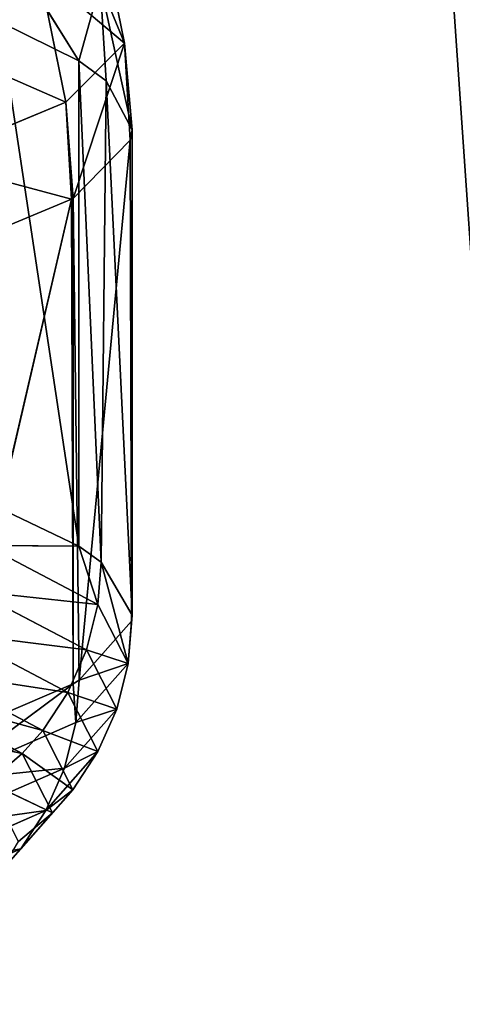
# Model space of a CAD drawing. Extents: x 1 to 183, y 3 to 451.
# Tile 379 of 457: x 119.13 to 120.18, y 342.88 to 345.22. Entities that reach past the tile are written whole.
import ezdxf

# ---------------------------------------------------------------- set-up
doc = ezdxf.new("R2010")
doc.units = 0
doc.header["$LTSCALE"] = 2.54
doc.layers.get('0').update_dxf_attribs({"color": 13, "linetype": 'CONTINUOUS'})

# ---------------------------------------------------------------- blocks, each defined once
blk = doc.blocks.new('DOZOWNIK_DO_MYD_A_FRIEGO_S')
at = {"color": 0}
for p, q in [((117.3913, 385.5593, 122.6394), (121.0618, 332.2193, 119.0462)), ((117.3913, 385.5593, 122.6394), (121.0618, 332.2193, 119.0462)), ((119.3807, 345.1692, 91.1842), (119.317, 345.4803, 91.1831)), ((119.3807, 345.1692, 91.1842), (119.317, 345.4803, 91.1831)), ((119.2724, 345.1273, 87.9409), (119.0695, 345.4508, 86.3612)), ((119.2724, 345.1273, 87.9409), (119.0695, 345.4508, 86.3612)), ((119.1778, 345.3399, 93.5905), (119.2412, 345.0288, 93.5967)), ((119.1778, 345.3399, 93.5905), (119.2412, 345.0288, 93.5967)), ((119.2724, 345.1273, 87.9409), (119.3232, 345.3104, 88.7643)), ((119.2724, 345.1273, 87.9409), (119.3232, 345.3104, 88.7643)), ((119.3807, 345.1692, 91.1842), (119.3232, 345.3104, 88.7643)), ((119.3987, 344.9631, 90.7554), (119.3232, 345.3104, 88.7643)), ((119.3807, 345.1692, 91.1842), (119.3232, 345.3104, 88.7643)), ((119.3987, 344.9631, 90.7554), (119.3232, 345.3104, 88.7643)), ((119.3371, 345.0793, 88.7634), (119.3232, 345.3104, 88.7643)), ((119.3371, 345.0793, 88.7634), (119.3232, 345.3104, 88.7643)), ((119.0832, 345.2197, 86.3592), (119.2724, 343.9728, 87.9409)), ((119.0832, 345.2197, 86.3592), (119.2724, 343.9728, 87.9409)), ((119.0832, 345.2197, 86.3592), (119.2724, 345.1273, 87.9409)), ((119.0832, 345.2197, 86.3592), (119.2724, 345.1273, 87.9409)), ((119.3807, 345.1692, 91.1842), (119.2412, 345.0288, 93.5967)), ((119.3807, 345.1692, 91.1842), (119.2412, 345.0288, 93.5967)), ((119.2587, 344.7999, 93.5602), (119.3807, 345.1692, 91.1842)), ((119.2587, 344.7999, 93.5602), (119.3807, 345.1692, 91.1842)), ((119.3945, 344.9381, 91.1844), (119.3807, 345.1692, 91.1842)), ((119.3945, 344.9381, 91.1844), (119.3807, 345.1692, 91.1842)), ((119.3987, 344.9631, 90.7554), (119.3807, 345.1692, 91.1842)), ((119.3987, 344.9631, 90.7554), (119.3807, 345.1692, 91.1842)), ((119.2724, 345.1273, 87.9409), (119.2724, 343.9728, 87.9409)), ((119.2724, 345.1273, 87.9409), (119.2724, 343.9728, 87.9409)), ((119.2724, 345.1273, 87.9409), (119.3251, 343.9351, 88.5862)), ((119.2724, 345.1273, 87.9409), (119.3251, 343.9351, 88.5862)), ((119.2724, 345.1273, 87.9409), (119.3371, 345.0793, 88.7634)), ((119.2724, 345.1273, 87.9409), (119.3371, 345.0793, 88.7634)), ((119.3371, 345.0793, 88.7634), (119.3251, 343.9351, 88.5862)), ((119.3371, 345.0793, 88.7634), (119.3251, 343.9351, 88.5862)), ((119.3371, 345.0793, 88.7634), (119.3987, 343.8086, 90.7554)), ((119.3371, 345.0793, 88.7634), (119.3987, 343.8086, 90.7554)), ((119.3371, 345.0793, 88.7634), (119.3987, 344.9631, 90.7554)), ((119.3371, 345.0793, 88.7634), (119.3987, 344.9631, 90.7554)), ((118.908, 344.8904, 95.9783), (119.2412, 345.0288, 93.5967)), ((118.908, 344.8904, 95.9783), (119.2412, 345.0288, 93.5967)), ((119.2549, 344.7977, 93.5981), (119.2412, 345.0288, 93.5967)), ((119.2549, 344.7977, 93.5981), (119.2412, 345.0288, 93.5967)), ((119.2587, 344.7999, 93.5602), (119.2412, 345.0288, 93.5967)), ((119.2587, 344.7999, 93.5602), (119.2412, 345.0288, 93.5967)), ((119.3987, 344.9631, 90.7554), (119.3945, 344.9381, 91.1844)), ((119.3987, 344.9631, 90.7554), (119.3945, 344.9381, 91.1844)), ((119.3987, 344.9631, 90.7554), (119.3971, 343.7942, 91.0017)), ((119.3987, 344.9631, 90.7554), (119.3971, 343.7942, 91.0017)), ((119.3987, 344.9631, 90.7554), (119.3987, 343.8086, 90.7554)), ((119.3987, 344.9631, 90.7554), (119.3987, 343.8086, 90.7554)), ((119.3945, 344.9381, 91.1844), (119.2587, 344.7999, 93.5602)), ((119.3945, 344.9381, 91.1844), (119.2587, 344.7999, 93.5602)), ((119.3945, 344.9381, 91.1844), (119.2728, 343.654, 93.4117)), ((119.3945, 344.9381, 91.1844), (119.2728, 343.654, 93.4117)), ((119.3945, 344.9381, 91.1844), (119.3971, 343.7942, 91.0017)), ((119.3945, 344.9381, 91.1844), (119.3971, 343.7942, 91.0017)), ((119.2587, 344.7999, 93.5602), (119.2549, 344.7977, 93.5981)), ((119.2587, 344.7999, 93.5602), (119.2549, 344.7977, 93.5981)), ((119.2587, 344.7999, 93.5602), (119.2728, 343.654, 93.4117)), ((119.2587, 344.7999, 93.5602), (119.2728, 343.654, 93.4117)), ((119.2587, 344.7999, 93.5602), (119.2587, 343.6454, 93.5602)), ((119.2587, 344.7999, 93.5602), (119.2587, 343.6454, 93.5602)), ((119.2549, 344.7977, 93.5981), (118.9217, 344.6593, 95.9807)), ((119.2549, 344.7977, 93.5981), (118.9217, 344.6593, 95.9807)), ((119.2549, 344.7977, 93.5981), (118.9552, 343.5157, 95.7926)), ((119.2549, 344.7977, 93.5981), (118.9552, 343.5157, 95.7926)), ((119.2549, 344.7977, 93.5981), (119.2587, 343.6454, 93.5602)), ((119.2549, 344.7977, 93.5981), (119.2587, 343.6454, 93.5602)), ((119.0577, 344.0751, 86.1891), (119.2724, 343.9728, 87.9409)), ((119.0577, 344.0751, 86.1891), (119.2724, 343.9728, 87.9409)), ((119.2724, 343.9728, 87.9409), (119.0499, 343.9745, 86.1903)), ((119.2724, 343.9728, 87.9409), (119.0499, 343.9745, 86.1903)), ((119.3172, 343.8345, 88.5867), (119.0499, 343.9745, 86.1903)), ((119.3172, 343.8345, 88.5867), (119.0499, 343.9745, 86.1903)), ((119.2724, 343.9728, 87.9409), (119.3251, 343.9351, 88.5862)), ((119.3172, 343.8345, 88.5867), (119.2724, 343.9728, 87.9409)), ((119.3172, 343.8345, 88.5867), (119.2724, 343.9728, 87.9409)), ((119.2724, 343.9728, 87.9409), (119.3251, 343.9351, 88.5862)), ((119.3251, 343.9351, 88.5862), (119.3172, 343.8345, 88.5867)), ((119.3251, 343.9351, 88.5862), (119.3172, 343.8345, 88.5867)), ((119.3251, 343.9351, 88.5862), (119.3987, 343.8086, 90.7554)), ((119.3892, 343.6936, 91.0016), (119.3251, 343.9351, 88.5862)), ((119.3892, 343.6936, 91.0016), (119.3251, 343.9351, 88.5862)), ((119.3251, 343.9351, 88.5862), (119.3987, 343.8086, 90.7554)), ((119.2904, 343.7261, 88.5886), (119.0233, 343.8661, 86.1944)), ((119.2904, 343.7261, 88.5886), (119.0233, 343.8661, 86.1944)), ((119.2904, 343.7261, 88.5886), (119.3172, 343.8345, 88.5867)), ((119.2904, 343.7261, 88.5886), (119.3172, 343.8345, 88.5867)), ((119.3892, 343.6936, 91.0016), (119.3172, 343.8345, 88.5867)), ((119.3892, 343.6936, 91.0016), (119.3172, 343.8345, 88.5867)), ((119.3971, 343.7942, 91.0017), (119.2728, 343.654, 93.4117)), ((119.3971, 343.7942, 91.0017), (119.2728, 343.654, 93.4117)), ((119.3987, 343.8086, 90.7554), (119.3892, 343.6936, 91.0016)), ((119.3987, 343.8086, 90.7554), (119.3892, 343.6936, 91.0016)), ((119.3971, 343.7942, 91.0017), (119.3892, 343.6936, 91.0016)), ((119.3971, 343.7942, 91.0017), (119.3892, 343.6936, 91.0016)), ((119.3987, 343.8086, 90.7554), (119.3971, 343.7942, 91.0017)), ((119.3987, 343.8086, 90.7554), (119.3971, 343.7942, 91.0017)), ((119.2459, 343.6251, 88.5918), (118.9792, 343.7651, 86.2011)), ((119.2459, 343.6251, 88.5918), (118.9792, 343.7651, 86.2011)), ((119.2459, 343.6251, 88.5918), (119.2904, 343.7261, 88.5886)), ((119.2459, 343.6251, 88.5918), (119.2904, 343.7261, 88.5886)), ((119.3623, 343.5852, 91.0013), (119.2904, 343.7261, 88.5886)), ((119.3623, 343.5852, 91.0013), (119.2904, 343.7261, 88.5886)), ((119.2649, 343.5534, 93.411), (119.3892, 343.6936, 91.0016)), ((119.2649, 343.5534, 93.411), (119.3892, 343.6936, 91.0016)), ((119.3623, 343.5852, 91.0013), (119.3892, 343.6936, 91.0016)), ((119.3623, 343.5852, 91.0013), (119.3892, 343.6936, 91.0016)), ((119.2459, 343.6251, 88.5918), (118.9199, 343.6746, 86.2102)), ((119.2459, 343.6251, 88.5918), (118.9199, 343.6746, 86.2102)), ((119.1861, 343.5346, 88.596), (118.9199, 343.6746, 86.2102)), ((119.1861, 343.5346, 88.596), (118.9199, 343.6746, 86.2102)), ((119.2728, 343.654, 93.4117), (119.2587, 343.6454, 93.5602)), ((119.2728, 343.654, 93.4117), (119.2587, 343.6454, 93.5602)), ((119.2728, 343.654, 93.4117), (119.2649, 343.5534, 93.411)), ((119.2728, 343.654, 93.4117), (119.2649, 343.5534, 93.411)), ((118.9474, 343.4151, 95.7913), (119.2587, 343.6454, 93.5602)), ((118.9474, 343.4151, 95.7913), (119.2587, 343.6454, 93.5602)), ((119.2587, 343.6454, 93.5602), (118.9552, 343.5157, 95.7926)), ((119.2587, 343.6454, 93.5602), (118.9552, 343.5157, 95.7926)), ((119.2587, 343.6454, 93.5602), (119.2649, 343.5534, 93.411)), ((119.2587, 343.6454, 93.5602), (119.2649, 343.5534, 93.411)), ((119.1861, 343.5346, 88.596), (118.8719, 343.6199, 86.2175)), ((119.1861, 343.5346, 88.596), (118.8719, 343.6199, 86.2175)), ((119.1376, 343.4799, 88.5994), (118.8719, 343.6199, 86.2175)), ((119.1376, 343.4799, 88.5994), (118.8719, 343.6199, 86.2175)), ((119.1861, 343.5346, 88.596), (119.2459, 343.6251, 88.5918)), ((119.1861, 343.5346, 88.596), (119.2459, 343.6251, 88.5918)), ((119.3177, 343.4843, 91.0008), (119.2459, 343.6251, 88.5918)), ((119.3177, 343.4843, 91.0008), (119.2459, 343.6251, 88.5918)), ((119.2381, 343.445, 93.4085), (119.3623, 343.5852, 91.0013)), ((119.2381, 343.445, 93.4085), (119.3623, 343.5852, 91.0013)), ((119.3177, 343.4843, 91.0008), (119.3623, 343.5852, 91.0013)), ((119.3177, 343.4843, 91.0008), (119.3623, 343.5852, 91.0013)), ((119.1376, 343.4799, 88.5994), (118.7923, 343.5513, 86.2297)), ((119.1376, 343.4799, 88.5994), (118.7923, 343.5513, 86.2297)), ((118.9474, 343.4151, 95.7913), (119.2649, 343.5534, 93.411)), ((118.9474, 343.4151, 95.7913), (119.2649, 343.5534, 93.411)), ((119.2381, 343.445, 93.4085), (119.2649, 343.5534, 93.411)), ((119.2381, 343.445, 93.4085), (119.2649, 343.5534, 93.411)), ((119.1376, 343.4799, 88.5994), (119.1861, 343.5346, 88.596)), ((119.1376, 343.4799, 88.5994), (119.1861, 343.5346, 88.596)), ((119.3177, 343.4843, 91.0008), (119.1861, 343.5346, 88.596)), ((119.3177, 343.4843, 91.0008), (119.1861, 343.5346, 88.596)), ((119.2577, 343.3937, 91.0001), (119.1861, 343.5346, 88.596)), ((119.2577, 343.3937, 91.0001), (119.1861, 343.5346, 88.596)), ((119.0572, 343.4113, 88.6051), (119.1376, 343.4799, 88.5994)), ((119.0572, 343.4113, 88.6051), (119.1376, 343.4799, 88.5994)), ((119.2577, 343.3937, 91.0001), (119.1376, 343.4799, 88.5994)), ((119.2577, 343.3937, 91.0001), (119.1376, 343.4799, 88.5994)), ((119.2091, 343.339, 90.9996), (119.1376, 343.4799, 88.5994)), ((119.2091, 343.339, 90.9996), (119.1376, 343.4799, 88.5994)), ((119.1938, 343.344, 93.4044), (119.3177, 343.4843, 91.0008)), ((119.1938, 343.344, 93.4044), (119.3177, 343.4843, 91.0008)), ((119.2577, 343.3937, 91.0001), (119.3177, 343.4843, 91.0008)), ((119.2577, 343.3937, 91.0001), (119.3177, 343.4843, 91.0008)), ((118.9209, 343.3067, 95.7866), (119.2381, 343.445, 93.4085)), ((118.9209, 343.3067, 95.7866), (119.2381, 343.445, 93.4085)), ((119.1938, 343.344, 93.4044), (119.2381, 343.445, 93.4085)), ((119.1938, 343.344, 93.4044), (119.2381, 343.445, 93.4085)), ((119.2091, 343.339, 90.9996), (119.0572, 343.4113, 88.6051)), ((119.2091, 343.339, 90.9996), (119.0572, 343.4113, 88.6051)), ((119.134, 343.2535, 93.3989), (119.2577, 343.3937, 91.0001)), ((119.134, 343.2535, 93.3989), (119.2577, 343.3937, 91.0001)), ((119.1938, 343.344, 93.4044), (119.2577, 343.3937, 91.0001)), ((119.1938, 343.344, 93.4044), (119.2577, 343.3937, 91.0001)), ((119.2091, 343.339, 90.9996), (119.2577, 343.3937, 91.0001)), ((119.2091, 343.339, 90.9996), (119.2577, 343.3937, 91.0001)), ((118.877, 343.2058, 95.779), (119.1938, 343.344, 93.4044)), ((118.877, 343.2058, 95.779), (119.1938, 343.344, 93.4044)), ((119.0856, 343.1988, 93.3944), (119.2091, 343.339, 90.9996)), ((119.0856, 343.1988, 93.3944), (119.2091, 343.339, 90.9996)), ((119.1286, 343.2705, 90.9987), (119.2091, 343.339, 90.9996)), ((119.1286, 343.2705, 90.9987), (119.2091, 343.339, 90.9996)), ((119.134, 343.2535, 93.3989), (119.1938, 343.344, 93.4044)), ((119.134, 343.2535, 93.3989), (119.1938, 343.344, 93.4044)), ((119.134, 343.2535, 93.3989), (119.2091, 343.339, 90.9996)), ((119.134, 343.2535, 93.3989), (119.2091, 343.339, 90.9996)), ((118.8179, 343.1152, 95.7686), (119.134, 343.2535, 93.3989)), ((118.8179, 343.1152, 95.7686), (119.134, 343.2535, 93.3989)), ((118.877, 343.2058, 95.779), (119.134, 343.2535, 93.3989)), ((118.877, 343.2058, 95.779), (119.134, 343.2535, 93.3989)), ((119.0856, 343.1988, 93.3944), (119.134, 343.2535, 93.3989)), ((119.0856, 343.1988, 93.3944), (119.134, 343.2535, 93.3989))]:
    blk.add_line(p, q, dxfattribs=at)
mesh = blk.add_polyface(dxfattribs=at)
corners = [(121.0618, 332.2193, 119.0462), (117.3913, 385.5593, 122.6394), (117.0008, 332.2193, 122.9736)]
mesh.append_faces([[corners[k] for k in face] for face in [(0, 1, 2)]], dxfattribs={"color": 0})
mesh = blk.add_polyface(dxfattribs=at)
corners = [(121.0618, 332.2193, 62.3098), (117.0008, 332.2193, 58.3824), (120.304, 385.5593, 61.4939)]
mesh.append_faces([[corners[k] for k in face] for face in [(0, 1, 2)]], dxfattribs={"color": 0})
mesh = blk.add_polyface(dxfattribs=at)
corners = [(120.304, 385.5593, 61.4939), (117.0008, 332.2193, 58.3824), (117.3913, 385.5593, 58.7166)]
mesh.append_faces([[corners[k] for k in face] for face in [(0, 1, 2)]], dxfattribs={"color": 0})
mesh = blk.add_polyface(dxfattribs=at)
corners = [(121.0618, 332.2193, 119.0462), (120.304, 385.5593, 119.8621), (117.3913, 385.5593, 122.6394)]
mesh.append_faces([[corners[k] for k in face] for face in [(0, 1, 2)]], dxfattribs={"color": 0})
mesh = blk.add_polyface(dxfattribs=at)
corners = [(119.1778, 345.3399, 93.5905), (118.7316, 345.5021, 95.9462), (118.8454, 345.2015, 95.9669), (119.0628, 345.6405, 93.5791)]
mesh.append_faces([[corners[k] for k in face] for face in [(0, 1, 2), (1, 0, 3)]], dxfattribs={"vtx0": -1, "color": 0})
mesh = blk.add_polyface(dxfattribs=at)
corners = [(119.3232, 345.3104, 88.7643), (119.317, 345.4803, 91.1831), (119.3807, 345.1692, 91.1842), (119.2597, 345.6215, 88.7684)]
mesh.append_faces([[corners[k] for k in face] for face in [(0, 1, 2), (1, 0, 3)]], dxfattribs={"vtx0": -1, "color": 0})
mesh = blk.add_polyface(dxfattribs=at)
corners = [(119.3807, 345.1692, 91.1842), (119.1778, 345.3399, 93.5905), (119.2412, 345.0288, 93.5967), (119.317, 345.4803, 91.1831)]
mesh.append_faces([[corners[k] for k in face] for face in [(0, 1, 2), (1, 0, 3)]], dxfattribs={"vtx0": -1, "color": 0})
mesh = blk.add_polyface(dxfattribs=at)
corners = [(119.0695, 345.4508, 86.3612), (119.3232, 345.3104, 88.7643), (119.2724, 345.1273, 87.9409)]
mesh.append_faces([[corners[k] for k in face] for face in [(0, 1, 2)]], dxfattribs={"color": 0})
mesh = blk.add_polyface(dxfattribs=at)
corners = [(119.0695, 345.4508, 86.3612), (119.2724, 345.1273, 87.9409), (119.0832, 345.2197, 86.3592)]
mesh.append_faces([[corners[k] for k in face] for face in [(0, 1, 2)]], dxfattribs={"color": 0})
mesh = blk.add_polyface(dxfattribs=at)
corners = [(119.2412, 345.0288, 93.5967), (118.8454, 345.2015, 95.9669), (118.908, 344.8904, 95.9783), (119.1778, 345.3399, 93.5905)]
mesh.append_faces([[corners[k] for k in face] for face in [(0, 1, 2), (1, 0, 3)]], dxfattribs={"vtx0": -1, "color": 0})
mesh = blk.add_polyface(dxfattribs=at)
corners = [(119.3232, 345.3104, 88.7643), (119.3371, 345.0793, 88.7634), (119.2724, 345.1273, 87.9409)]
mesh.append_faces([[corners[k] for k in face] for face in [(0, 1, 2)]], dxfattribs={"color": 0})
mesh = blk.add_polyface(dxfattribs=at)
corners = [(119.3232, 345.3104, 88.7643), (119.3807, 345.1692, 91.1842), (119.3987, 344.9631, 90.7554)]
mesh.append_faces([[corners[k] for k in face] for face in [(0, 1, 2)]], dxfattribs={"color": 0})
mesh = blk.add_polyface(dxfattribs=at)
corners = [(119.3232, 345.3104, 88.7643), (119.3987, 344.9631, 90.7554), (119.3371, 345.0793, 88.7634)]
mesh.append_faces([[corners[k] for k in face] for face in [(0, 1, 2)]], dxfattribs={"color": 0})
mesh = blk.add_polyface(dxfattribs=at)
corners = [(119.0832, 345.2197, 86.3592), (119.2724, 343.9728, 87.9409), (119.0577, 344.0751, 86.1891)]
mesh.append_faces([[corners[k] for k in face] for face in [(0, 1, 2)]], dxfattribs={"color": 0})
mesh = blk.add_polyface(dxfattribs=at)
corners = [(119.0832, 345.2197, 86.3592), (119.2724, 345.1273, 87.9409), (119.2724, 343.9728, 87.9409)]
mesh.append_faces([[corners[k] for k in face] for face in [(0, 1, 2)]], dxfattribs={"color": 0})
mesh = blk.add_polyface(dxfattribs=at)
corners = [(119.3807, 345.1692, 91.1842), (119.2412, 345.0288, 93.5967), (119.2587, 344.7999, 93.5602)]
mesh.append_faces([[corners[k] for k in face] for face in [(0, 1, 2)]], dxfattribs={"color": 0})
mesh = blk.add_polyface(dxfattribs=at)
corners = [(119.3807, 345.1692, 91.1842), (119.2587, 344.7999, 93.5602), (119.3945, 344.9381, 91.1844)]
mesh.append_faces([[corners[k] for k in face] for face in [(0, 1, 2)]], dxfattribs={"color": 0})
mesh = blk.add_polyface(dxfattribs=at)
corners = [(119.3807, 345.1692, 91.1842), (119.3945, 344.9381, 91.1844), (119.3987, 344.9631, 90.7554)]
mesh.append_faces([[corners[k] for k in face] for face in [(0, 1, 2)]], dxfattribs={"color": 0})
mesh = blk.add_polyface(dxfattribs=at)
corners = [(119.2724, 345.1273, 87.9409), (119.3251, 343.9351, 88.5862), (119.2724, 343.9728, 87.9409)]
mesh.append_faces([[corners[k] for k in face] for face in [(0, 1, 2)]], dxfattribs={"color": 0})
mesh = blk.add_polyface(dxfattribs=at)
corners = [(119.2724, 345.1273, 87.9409), (119.3371, 345.0793, 88.7634), (119.3251, 343.9351, 88.5862)]
mesh.append_faces([[corners[k] for k in face] for face in [(0, 1, 2)]], dxfattribs={"color": 0})
mesh = blk.add_polyface(dxfattribs=at)
corners = [(119.3371, 345.0793, 88.7634), (119.3987, 343.8086, 90.7554), (119.3251, 343.9351, 88.5862)]
mesh.append_faces([[corners[k] for k in face] for face in [(0, 1, 2)]], dxfattribs={"color": 0})
mesh = blk.add_polyface(dxfattribs=at)
corners = [(119.3371, 345.0793, 88.7634), (119.3987, 344.9631, 90.7554), (119.3987, 343.8086, 90.7554)]
mesh.append_faces([[corners[k] for k in face] for face in [(0, 1, 2)]], dxfattribs={"color": 0})
mesh = blk.add_polyface(dxfattribs=at)
corners = [(119.2549, 344.7977, 93.5981), (118.908, 344.8904, 95.9783), (118.9217, 344.6593, 95.9807), (119.2412, 345.0288, 93.5967)]
mesh.append_faces([[corners[k] for k in face] for face in [(0, 1, 2), (1, 0, 3)]], dxfattribs={"vtx0": -1, "color": 0})
mesh = blk.add_polyface(dxfattribs=at)
corners = [(119.2412, 345.0288, 93.5967), (119.2549, 344.7977, 93.5981), (119.2587, 344.7999, 93.5602)]
mesh.append_faces([[corners[k] for k in face] for face in [(0, 1, 2)]], dxfattribs={"color": 0})
mesh = blk.add_polyface(dxfattribs=at)
corners = [(119.3987, 344.9631, 90.7554), (119.3945, 344.9381, 91.1844), (119.3971, 343.7942, 91.0017)]
mesh.append_faces([[corners[k] for k in face] for face in [(0, 1, 2)]], dxfattribs={"color": 0})
mesh = blk.add_polyface(dxfattribs=at)
corners = [(119.3987, 344.9631, 90.7554), (119.3971, 343.7942, 91.0017), (119.3987, 343.8086, 90.7554)]
mesh.append_faces([[corners[k] for k in face] for face in [(0, 1, 2)]], dxfattribs={"color": 0})
mesh = blk.add_polyface(dxfattribs=at)
corners = [(119.3945, 344.9381, 91.1844), (119.2587, 344.7999, 93.5602), (119.2728, 343.654, 93.4117)]
mesh.append_faces([[corners[k] for k in face] for face in [(0, 1, 2)]], dxfattribs={"color": 0})
mesh = blk.add_polyface(dxfattribs=at)
corners = [(119.3945, 344.9381, 91.1844), (119.2728, 343.654, 93.4117), (119.3971, 343.7942, 91.0017)]
mesh.append_faces([[corners[k] for k in face] for face in [(0, 1, 2)]], dxfattribs={"color": 0})
mesh = blk.add_polyface(dxfattribs=at)
corners = [(119.2587, 344.7999, 93.5602), (119.2549, 344.7977, 93.5981), (119.2587, 343.6454, 93.5602)]
mesh.append_faces([[corners[k] for k in face] for face in [(0, 1, 2)]], dxfattribs={"color": 0})
mesh = blk.add_polyface(dxfattribs=at)
corners = [(119.2587, 344.7999, 93.5602), (119.2587, 343.6454, 93.5602), (119.2728, 343.654, 93.4117)]
mesh.append_faces([[corners[k] for k in face] for face in [(0, 1, 2)]], dxfattribs={"color": 0})
mesh = blk.add_polyface(dxfattribs=at)
corners = [(119.2549, 344.7977, 93.5981), (118.9217, 344.6593, 95.9807), (118.9552, 343.5157, 95.7926)]
mesh.append_faces([[corners[k] for k in face] for face in [(0, 1, 2)]], dxfattribs={"color": 0})
mesh = blk.add_polyface(dxfattribs=at)
corners = [(119.2549, 344.7977, 93.5981), (118.9552, 343.5157, 95.7926), (119.2587, 343.6454, 93.5602)]
mesh.append_faces([[corners[k] for k in face] for face in [(0, 1, 2)]], dxfattribs={"color": 0})
mesh = blk.add_polyface(dxfattribs=at)
corners = [(119.0577, 344.0751, 86.1891), (119.2724, 343.9728, 87.9409), (119.0499, 343.9745, 86.1903)]
mesh.append_faces([[corners[k] for k in face] for face in [(0, 1, 2)]], dxfattribs={"color": 0})
mesh = blk.add_polyface(dxfattribs=at)
corners = [(119.0233, 343.8661, 86.1944), (119.3172, 343.8345, 88.5867), (119.2904, 343.7261, 88.5886), (119.0499, 343.9745, 86.1903)]
mesh.append_faces([[corners[k] for k in face] for face in [(0, 1, 2), (1, 0, 3)]], dxfattribs={"vtx0": -1, "color": 0})
mesh = blk.add_polyface(dxfattribs=at)
corners = [(119.0499, 343.9745, 86.1903), (119.2724, 343.9728, 87.9409), (119.3172, 343.8345, 88.5867)]
mesh.append_faces([[corners[k] for k in face] for face in [(0, 1, 2)]], dxfattribs={"color": 0})
mesh = blk.add_polyface(dxfattribs=at)
corners = [(119.2724, 343.9728, 87.9409), (119.3251, 343.9351, 88.5862), (119.3172, 343.8345, 88.5867)]
mesh.append_faces([[corners[k] for k in face] for face in [(0, 1, 2)]], dxfattribs={"color": 0})
mesh = blk.add_polyface(dxfattribs=at)
corners = [(119.3251, 343.9351, 88.5862), (119.3892, 343.6936, 91.0016), (119.3172, 343.8345, 88.5867)]
mesh.append_faces([[corners[k] for k in face] for face in [(0, 1, 2)]], dxfattribs={"color": 0})
mesh = blk.add_polyface(dxfattribs=at)
corners = [(119.3251, 343.9351, 88.5862), (119.3987, 343.8086, 90.7554), (119.3892, 343.6936, 91.0016)]
mesh.append_faces([[corners[k] for k in face] for face in [(0, 1, 2)]], dxfattribs={"color": 0})
mesh = blk.add_polyface(dxfattribs=at)
corners = [(118.9792, 343.7651, 86.2011), (119.2904, 343.7261, 88.5886), (119.2459, 343.6251, 88.5918), (119.0233, 343.8661, 86.1944)]
mesh.append_faces([[corners[k] for k in face] for face in [(0, 1, 2), (1, 0, 3)]], dxfattribs={"vtx0": -1, "color": 0})
mesh = blk.add_polyface(dxfattribs=at)
corners = [(119.2904, 343.7261, 88.5886), (119.3892, 343.6936, 91.0016), (119.3623, 343.5852, 91.0013), (119.3172, 343.8345, 88.5867)]
mesh.append_faces([[corners[k] for k in face] for face in [(0, 1, 2), (1, 0, 3)]], dxfattribs={"vtx0": -1, "color": 0})
mesh = blk.add_polyface(dxfattribs=at)
corners = [(119.3892, 343.6936, 91.0016), (119.2728, 343.654, 93.4117), (119.2649, 343.5534, 93.411), (119.3971, 343.7942, 91.0017)]
mesh.append_faces([[corners[k] for k in face] for face in [(0, 1, 2), (1, 0, 3)]], dxfattribs={"vtx0": -1, "color": 0})
mesh = blk.add_polyface(dxfattribs=at)
corners = [(119.3987, 343.8086, 90.7554), (119.3971, 343.7942, 91.0017), (119.3892, 343.6936, 91.0016)]
mesh.append_faces([[corners[k] for k in face] for face in [(0, 1, 2)]], dxfattribs={"color": 0})
mesh = blk.add_polyface(dxfattribs=at)
corners = [(118.9792, 343.7651, 86.2011), (119.2459, 343.6251, 88.5918), (118.9199, 343.6746, 86.2102)]
mesh.append_faces([[corners[k] for k in face] for face in [(0, 1, 2)]], dxfattribs={"color": 0})
mesh = blk.add_polyface(dxfattribs=at)
corners = [(119.2459, 343.6251, 88.5918), (119.3623, 343.5852, 91.0013), (119.3177, 343.4843, 91.0008), (119.2904, 343.7261, 88.5886)]
mesh.append_faces([[corners[k] for k in face] for face in [(0, 1, 2), (1, 0, 3)]], dxfattribs={"vtx0": -1, "color": 0})
mesh = blk.add_polyface(dxfattribs=at)
corners = [(119.3623, 343.5852, 91.0013), (119.2649, 343.5534, 93.411), (119.2381, 343.445, 93.4085), (119.3892, 343.6936, 91.0016)]
mesh.append_faces([[corners[k] for k in face] for face in [(0, 1, 2), (1, 0, 3)]], dxfattribs={"vtx0": -1, "color": 0})
mesh = blk.add_polyface(dxfattribs=at)
corners = [(118.9199, 343.6746, 86.2102), (119.1861, 343.5346, 88.596), (118.8719, 343.6199, 86.2175)]
mesh.append_faces([[corners[k] for k in face] for face in [(0, 1, 2)]], dxfattribs={"color": 0})
mesh = blk.add_polyface(dxfattribs=at)
corners = [(118.9199, 343.6746, 86.2102), (119.2459, 343.6251, 88.5918), (119.1861, 343.5346, 88.596)]
mesh.append_faces([[corners[k] for k in face] for face in [(0, 1, 2)]], dxfattribs={"color": 0})
mesh = blk.add_polyface(dxfattribs=at)
corners = [(119.2728, 343.654, 93.4117), (119.2587, 343.6454, 93.5602), (119.2649, 343.5534, 93.411)]
mesh.append_faces([[corners[k] for k in face] for face in [(0, 1, 2)]], dxfattribs={"color": 0})
mesh = blk.add_polyface(dxfattribs=at)
corners = [(119.2587, 343.6454, 93.5602), (118.9552, 343.5157, 95.7926), (118.9474, 343.4151, 95.7913)]
mesh.append_faces([[corners[k] for k in face] for face in [(0, 1, 2)]], dxfattribs={"color": 0})
mesh = blk.add_polyface(dxfattribs=at)
corners = [(119.2587, 343.6454, 93.5602), (118.9474, 343.4151, 95.7913), (119.2649, 343.5534, 93.411)]
mesh.append_faces([[corners[k] for k in face] for face in [(0, 1, 2)]], dxfattribs={"color": 0})
mesh = blk.add_polyface(dxfattribs=at)
corners = [(119.1376, 343.4799, 88.5994), (118.7923, 343.5513, 86.2297), (118.8719, 343.6199, 86.2175)]
mesh.append_faces([[corners[k] for k in face] for face in [(0, 1, 2)]], dxfattribs={"color": 0})
mesh = blk.add_polyface(dxfattribs=at)
corners = [(118.8719, 343.6199, 86.2175), (119.1861, 343.5346, 88.596), (119.1376, 343.4799, 88.5994)]
mesh.append_faces([[corners[k] for k in face] for face in [(0, 1, 2)]], dxfattribs={"color": 0})
mesh = blk.add_polyface(dxfattribs=at)
corners = [(119.2459, 343.6251, 88.5918), (119.3177, 343.4843, 91.0008), (119.1861, 343.5346, 88.596)]
mesh.append_faces([[corners[k] for k in face] for face in [(0, 1, 2)]], dxfattribs={"color": 0})
mesh = blk.add_polyface(dxfattribs=at)
corners = [(119.3177, 343.4843, 91.0008), (119.2381, 343.445, 93.4085), (119.1938, 343.344, 93.4044), (119.3623, 343.5852, 91.0013)]
mesh.append_faces([[corners[k] for k in face] for face in [(0, 1, 2), (1, 0, 3)]], dxfattribs={"vtx0": -1, "color": 0})
mesh = blk.add_polyface(dxfattribs=at)
corners = [(119.0572, 343.4113, 88.6051), (118.7923, 343.5513, 86.2297), (119.1376, 343.4799, 88.5994)]
mesh.append_faces([[corners[k] for k in face] for face in [(0, 1, 2)]], dxfattribs={"color": 0})
mesh = blk.add_polyface(dxfattribs=at)
corners = [(119.2381, 343.445, 93.4085), (118.9474, 343.4151, 95.7913), (118.9209, 343.3067, 95.7866), (119.2649, 343.5534, 93.411)]
mesh.append_faces([[corners[k] for k in face] for face in [(0, 1, 2), (1, 0, 3)]], dxfattribs={"vtx0": -1, "color": 0})
mesh = blk.add_polyface(dxfattribs=at)
corners = [(119.1861, 343.5346, 88.596), (119.2577, 343.3937, 91.0001), (119.1376, 343.4799, 88.5994)]
mesh.append_faces([[corners[k] for k in face] for face in [(0, 1, 2)]], dxfattribs={"color": 0})
mesh = blk.add_polyface(dxfattribs=at)
corners = [(119.1861, 343.5346, 88.596), (119.3177, 343.4843, 91.0008), (119.2577, 343.3937, 91.0001)]
mesh.append_faces([[corners[k] for k in face] for face in [(0, 1, 2)]], dxfattribs={"color": 0})
mesh = blk.add_polyface(dxfattribs=at)
corners = [(119.2091, 343.339, 90.9996), (119.0572, 343.4113, 88.6051), (119.1376, 343.4799, 88.5994)]
mesh.append_faces([[corners[k] for k in face] for face in [(0, 1, 2)]], dxfattribs={"color": 0})
mesh = blk.add_polyface(dxfattribs=at)
corners = [(119.1376, 343.4799, 88.5994), (119.2577, 343.3937, 91.0001), (119.2091, 343.339, 90.9996)]
mesh.append_faces([[corners[k] for k in face] for face in [(0, 1, 2)]], dxfattribs={"color": 0})
mesh = blk.add_polyface(dxfattribs=at)
corners = [(119.3177, 343.4843, 91.0008), (119.1938, 343.344, 93.4044), (119.2577, 343.3937, 91.0001)]
mesh.append_faces([[corners[k] for k in face] for face in [(0, 1, 2)]], dxfattribs={"color": 0})
mesh = blk.add_polyface(dxfattribs=at)
corners = [(119.1938, 343.344, 93.4044), (118.9209, 343.3067, 95.7866), (118.877, 343.2058, 95.779), (119.2381, 343.445, 93.4085)]
mesh.append_faces([[corners[k] for k in face] for face in [(0, 1, 2), (1, 0, 3)]], dxfattribs={"vtx0": -1, "color": 0})
mesh = blk.add_polyface(dxfattribs=at)
corners = [(119.2091, 343.339, 90.9996), (119.1286, 343.2705, 90.9987), (119.0572, 343.4113, 88.6051)]
mesh.append_faces([[corners[k] for k in face] for face in [(0, 1, 2)]], dxfattribs={"color": 0})
mesh = blk.add_polyface(dxfattribs=at)
corners = [(119.2577, 343.3937, 91.0001), (119.1938, 343.344, 93.4044), (119.134, 343.2535, 93.3989)]
mesh.append_faces([[corners[k] for k in face] for face in [(0, 1, 2)]], dxfattribs={"color": 0})
mesh = blk.add_polyface(dxfattribs=at)
corners = [(119.2577, 343.3937, 91.0001), (119.134, 343.2535, 93.3989), (119.2091, 343.339, 90.9996)]
mesh.append_faces([[corners[k] for k in face] for face in [(0, 1, 2)]], dxfattribs={"color": 0})
mesh = blk.add_polyface(dxfattribs=at)
corners = [(119.1938, 343.344, 93.4044), (118.877, 343.2058, 95.779), (119.134, 343.2535, 93.3989)]
mesh.append_faces([[corners[k] for k in face] for face in [(0, 1, 2)]], dxfattribs={"color": 0})
mesh = blk.add_polyface(dxfattribs=at)
corners = [(119.2091, 343.339, 90.9996), (119.134, 343.2535, 93.3989), (119.0856, 343.1988, 93.3944)]
mesh.append_faces([[corners[k] for k in face] for face in [(0, 1, 2)]], dxfattribs={"color": 0})
mesh = blk.add_polyface(dxfattribs=at)
corners = [(119.0856, 343.1988, 93.3944), (119.1286, 343.2705, 90.9987), (119.2091, 343.339, 90.9996)]
mesh.append_faces([[corners[k] for k in face] for face in [(0, 1, 2)]], dxfattribs={"color": 0})
mesh = blk.add_polyface(dxfattribs=at)
corners = [(119.134, 343.2535, 93.3989), (118.877, 343.2058, 95.779), (118.8179, 343.1152, 95.7686)]
mesh.append_faces([[corners[k] for k in face] for face in [(0, 1, 2)]], dxfattribs={"color": 0})
mesh = blk.add_polyface(dxfattribs=at)
corners = [(119.134, 343.2535, 93.3989), (118.8179, 343.1152, 95.7686), (119.0856, 343.1988, 93.3944)]
mesh.append_faces([[corners[k] for k in face] for face in [(0, 1, 2)]], dxfattribs={"color": 0})

msp = doc.modelspace()

# ---------------------------------------------------------------- block references
at = {"color": 0}
msp.add_blockref('DOZOWNIK_DO_MYD_A_FRIEGO_S', (0, 0), dxfattribs=at)

doc.saveas('drawing.dxf')
